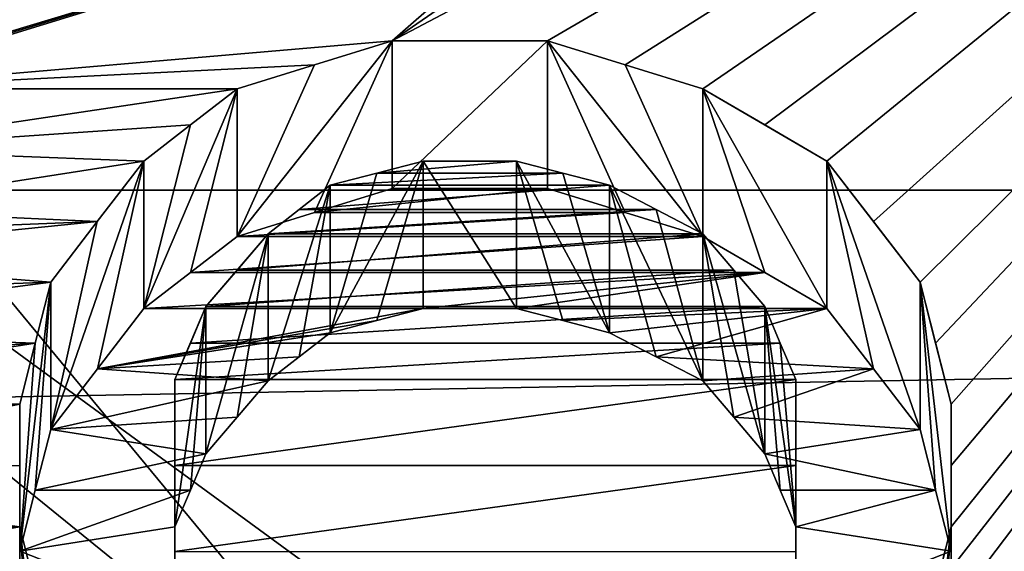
# Model space of a CAD drawing. Header units: millimetres. Extents: x -122 to 122, y -98 to 94.
# Tile 478 of 533: x 69.31 to 72.68, y 28.51 to 30.33. Entities that reach past the tile are written whole.
import ezdxf

# ---------------------------------------------------------------- set-up
doc = ezdxf.new("R2010")
doc.units = ezdxf.units.MM
doc.header["$LTSCALE"] = 26.699852
for name, color, linetype in [('1004', 7, 'CONTINUOUS'), ('1006', 7, 'CONTINUOUS'), ('1133', 7, 'CONTINUOUS'), ('1150', 7, 'CONTINUOUS'), ('1736', 7, 'CONTINUOUS'), ('1737', 7, 'CONTINUOUS'), ('4178', 7, 'CONTINUOUS'), ('4195', 7, 'CONTINUOUS'), ('4486', 7, 'CONTINUOUS'), ('4487', 7, 'CONTINUOUS'), ('4488', 7, 'CONTINUOUS'), ('4489', 7, 'CONTINUOUS'), ('4490', 7, 'CONTINUOUS'), ('4491', 7, 'CONTINUOUS'), ('4492', 7, 'CONTINUOUS'), ('4493', 7, 'CONTINUOUS'), ('4494', 7, 'CONTINUOUS'), ('4503', 7, 'CONTINUOUS'), ('4560', 7, 'CONTINUOUS'), ('4561', 7, 'CONTINUOUS'), ('4562', 7, 'CONTINUOUS'), ('4563', 7, 'CONTINUOUS'), ('4564', 7, 'CONTINUOUS'), ('4565', 7, 'CONTINUOUS'), ('4566', 7, 'CONTINUOUS'), ('4567', 7, 'CONTINUOUS'), ('4568', 7, 'CONTINUOUS'), ('4569', 7, 'CONTINUOUS'), ('4570', 7, 'CONTINUOUS'), ('4571', 7, 'CONTINUOUS'), ('4572', 7, 'CONTINUOUS'), ('4573', 7, 'CONTINUOUS'), ('4574', 7, 'CONTINUOUS'), ('4781', 7, 'CONTINUOUS'), ('4782', 7, 'CONTINUOUS'), ('4791', 7, 'CONTINUOUS'), ('4792', 7, 'CONTINUOUS'), ('4793', 7, 'CONTINUOUS'), ('4794', 7, 'CONTINUOUS'), ('967', 7, 'CONTINUOUS'), ('969', 7, 'CONTINUOUS')]:
    doc.layers.add(name, color=color, linetype=linetype)

msp = doc.modelspace()

# ---------------------------------------------------------------- linework, layer by layer
at = {"layer": '1004', "color": 250, "linetype": 'Continuous', "true_color": 0x323232}
for points in [[(78.9793, 30.5274, -17.625), (78.9793, 17.625, -30.5274), (68.3207, 30.5274, -17.625), (78.9793, 30.5274, -17.625)], [(68.3207, 30.5274, -17.625), (78.9793, 17.625, -30.5274), (68.3207, 17.625, -30.5274), (68.3207, 30.5274, -17.625)]]:
    msp.add_3dface(points, dxfattribs=at)
at = {"layer": '1006', "color": 250, "linetype": 'Continuous', "true_color": 0x323232}
for points in [[(78.9793, 17.625, 30.5274), (78.9793, 30.5274, 17.625), (68.3207, 17.625, 30.5274), (78.9793, 17.625, 30.5274)], [(68.3207, 17.625, 30.5274), (78.9793, 30.5274, 17.625), (68.3207, 30.5274, 17.625), (68.3207, 17.625, 30.5274)]]:
    msp.add_3dface(points, dxfattribs=at)
at = {"layer": '1133', "color": 250, "linetype": 'Continuous', "true_color": 0x323232}
for points in [[(103.1595, 21.125, -36.5896), (103.1595, 34.3891, -24.5448), (36.8405, 21.125, -36.5896), (103.1595, 21.125, -36.5896)], [(36.8405, 21.125, -36.5896), (103.1595, 34.3891, -24.5448), (36.8405, 34.3891, -24.5448), (36.8405, 21.125, -36.5896)]]:
    msp.add_3dface(points, dxfattribs=at)
at = {"layer": '1150', "color": 250, "linetype": 'Continuous', "true_color": 0x323232}
for points in [[(76.2299, 24.125, -41.7857), (63.7701, 33.238, -34.9757), (76.2299, 33.238, -34.9757), (76.2299, 24.125, -41.7857)], [(63.7701, 33.238, -34.9757), (76.2299, 24.125, -41.7857), (72.5, 26.1526, -40.5476), (63.7701, 33.238, -34.9757)], [(69.0957, 26.6764, -40.2049), (63.7701, 33.238, -34.9757), (72.5, 26.1526, -40.5476), (69.0957, 26.6764, -40.2049)]]:
    msp.add_3dface(points, dxfattribs=at)
at = {"layer": '1736', "color": 250, "linetype": 'Continuous', "true_color": 0x323232}
for points in [[(31.5, 31.6164, -35.1136), (108.5, 14.6011, -44.9374), (31.5, 14.6011, -44.9374), (31.5, 31.6164, -35.1136)], [(108.5, 31.6164, -35.1136), (108.5, 14.6011, -44.9374), (31.5, 31.6164, -35.1136), (108.5, 31.6164, -35.1136)]]:
    msp.add_3dface(points, dxfattribs=at)
at = {"layer": '1737', "color": 250, "linetype": 'Continuous', "true_color": 0x323232}
for points in [[(108.5, 32.9547, -36.5999), (108.5, 15.2191, -46.8395), (31.5, 32.9547, -36.5999), (108.5, 32.9547, -36.5999)], [(31.5, 32.9547, -36.5999), (108.5, 15.2191, -46.8395), (31.5, 15.2191, -46.8395), (31.5, 32.9547, -36.5999)]]:
    msp.add_3dface(points, dxfattribs=at)
at = {"layer": '4178', "color": 250, "linetype": 'Continuous', "true_color": 0x323232}
for points in [[(103.1595, 34.3891, 24.5448), (103.1595, 21.125, 36.5896), (36.8405, 34.3891, 24.5448), (103.1595, 34.3891, 24.5448)], [(36.8405, 34.3891, 24.5448), (103.1595, 21.125, 36.5896), (36.8405, 21.125, 36.5896), (36.8405, 34.3891, 24.5448)]]:
    msp.add_3dface(points, dxfattribs=at)
at = {"layer": '4195', "color": 250, "linetype": 'Continuous', "true_color": 0x323232}
for points in [[(71.117, 30.2613, 37.5808), (76.2299, 33.238, 34.9757), (70.5851, 30.2613, 37.5808), (71.117, 30.2613, 37.5808)], [(70.5851, 30.2613, 37.5808), (76.2299, 33.238, 34.9757), (71.6489, 30.9956, 36.9775), (70.5851, 30.2613, 37.5808)], [(71.3829, 30.1792, 37.6468), (76.2299, 33.238, 34.9757), (71.117, 30.2613, 37.5808), (71.3829, 30.1792, 37.6468)], [(71.4894, 26.4935, 40.3256), (76.2299, 33.238, 34.9757), (71.3298, 26.5371, 40.297), (71.4894, 26.4935, 40.3256)], [(71.3298, 26.5371, 40.297), (76.2299, 33.238, 34.9757), (72.3936, 28.1724, 39.1711), (71.3298, 26.5371, 40.297)], [(71.6489, 30.0969, 37.7126), (76.2299, 33.238, 34.9757), (71.3829, 30.1792, 37.6468), (71.6489, 30.0969, 37.7126)], [(71.6489, 26.4499, 40.3542), (76.2299, 33.238, 34.9757), (71.4894, 26.4935, 40.3256), (71.6489, 26.4499, 40.3542)], [(71.8085, 26.3626, 40.4113), (76.2299, 33.238, 34.9757), (71.6489, 26.4499, 40.3542), (71.8085, 26.3626, 40.4113)], [(71.8616, 29.9733, 37.8109), (76.2299, 33.238, 34.9757), (71.6489, 30.0969, 37.7126), (71.8616, 29.9733, 37.8109)], [(71.9681, 26.2752, 40.4682), (76.2299, 33.238, 34.9757), (71.8085, 26.3626, 40.4113), (71.9681, 26.2752, 40.4682)], [(72.0745, 29.8493, 37.9089), (76.2299, 33.238, 34.9757), (71.8616, 29.9733, 37.8109), (72.0745, 29.8493, 37.9089)], [(72.0745, 26.1438, 40.5532), (76.2299, 33.238, 34.9757), (71.9681, 26.2752, 40.4682), (72.0745, 26.1438, 40.5532)], [(72.1809, 26.0122, 40.6378), (76.2299, 33.238, 34.9757), (72.0745, 26.1438, 40.5532), (72.1809, 26.0122, 40.6378)], [(72.234, 29.6423, 38.0709), (76.2299, 33.238, 34.9757), (72.0745, 29.8493, 37.9089), (72.234, 29.6423, 38.0709)], [(72.2872, 25.8363, 40.7498), (76.2299, 33.238, 34.9757), (72.1809, 26.0122, 40.6378), (72.2872, 25.8363, 40.7498)], [(72.3936, 29.4344, 38.2319), (76.2299, 33.238, 34.9757), (72.234, 29.6423, 38.0709), (72.3936, 29.4344, 38.2319)], [(72.3936, 25.66, 40.8611), (76.2299, 33.238, 34.9757), (72.2872, 25.8363, 40.7498), (72.3936, 25.66, 40.8611)], [(76.2299, 24.125, 41.7857), (76.2299, 33.238, 34.9757), (72.3936, 24.2332, 41.7231), (76.2299, 24.125, 41.7857)], [(72.3936, 24.2332, 41.7231), (76.2299, 33.238, 34.9757), (72.4468, 24.4131, 41.6181), (72.3936, 24.2332, 41.7231)], [(72.4468, 25.4832, 40.9715), (76.2299, 33.238, 34.9757), (72.3936, 25.66, 40.8611), (72.4468, 25.4832, 40.9715)], [(72.3936, 28.1724, 39.1711), (76.2299, 33.238, 34.9757), (72.4468, 28.3846, 39.0176), (72.3936, 28.1724, 39.1711)], [(72.4468, 29.226, 38.3915), (76.2299, 33.238, 34.9757), (72.3936, 29.4344, 38.2319), (72.4468, 29.226, 38.3915)], [(72.4468, 24.4131, 41.6181), (76.2299, 33.238, 34.9757), (72.5, 24.5926, 41.5123), (72.4468, 24.4131, 41.6181)], [(72.5, 25.306, 41.0813), (76.2299, 33.238, 34.9757), (72.4468, 25.4832, 40.9715), (72.5, 25.306, 41.0813)], [(72.4468, 28.3846, 39.0176), (76.2299, 33.238, 34.9757), (72.5, 28.596, 38.863), (72.4468, 28.3846, 39.0176)], [(72.5, 29.0166, 38.5499), (76.2299, 33.238, 34.9757), (72.4468, 29.226, 38.3915), (72.5, 29.0166, 38.5499)], [(72.5, 24.5926, 41.5123), (76.2299, 33.238, 34.9757), (72.5, 24.9502, 41.2983), (72.5, 24.5926, 41.5123)], [(72.5, 24.9502, 41.2983), (76.2299, 33.238, 34.9757), (72.5, 25.306, 41.0813), (72.5, 24.9502, 41.2983)], [(72.5, 28.596, 38.863), (76.2299, 33.238, 34.9757), (72.5, 28.8067, 38.707), (72.5, 28.596, 38.863)], [(72.5, 28.8067, 38.707), (76.2299, 33.238, 34.9757), (72.5, 29.0166, 38.5499), (72.5, 28.8067, 38.707)], [(68.6702, 30.9956, 36.9775), (68.3511, 30.0145, 37.7782), (71.3298, 30.9144, 37.0454), (68.6702, 30.9956, 36.9775)], [(71.3298, 30.9144, 37.0454), (70.5851, 30.2613, 37.5808), (71.6489, 30.9956, 36.9775), (71.3298, 30.9144, 37.0454)], [(68.3511, 30.0145, 37.7782), (68.5107, 30.0557, 37.7454), (71.3298, 30.9144, 37.0454), (68.3511, 30.0145, 37.7782)], [(68.6702, 30.0969, 37.7126), (71.3298, 30.9144, 37.0454), (68.5107, 30.0557, 37.7454), (68.6702, 30.0969, 37.7126)], [(68.6702, 30.0969, 37.7126), (70.5851, 30.2613, 37.5808), (71.3298, 30.9144, 37.0454), (68.6702, 30.0969, 37.7126)], [(70.5851, 30.2613, 37.5808), (68.6702, 30.0969, 37.7126), (70.3192, 30.1792, 37.6468), (70.5851, 30.2613, 37.5808)], [(70.3192, 30.1792, 37.6468), (68.6702, 30.0969, 37.7126), (70.0532, 30.0969, 37.7126), (70.3192, 30.1792, 37.6468)], [(68.6702, 30.0969, 37.7126), (68.6702, 29.8907, 37.8762), (70.0532, 30.0969, 37.7126), (68.6702, 30.0969, 37.7126)], [(70.0532, 30.0969, 37.7126), (68.6702, 29.8907, 37.8762), (69.8937, 29.9733, 37.8109), (70.0532, 30.0969, 37.7126)], [(69.8937, 29.9733, 37.8109), (68.6702, 29.8907, 37.8762), (69.734, 29.8493, 37.9089), (69.8937, 29.9733, 37.8109)], [(68.6702, 29.8907, 37.8762), (68.6702, 29.6837, 38.0387), (69.734, 29.8493, 37.9089), (68.6702, 29.8907, 37.8762)], [(69.734, 29.8493, 37.9089), (68.6702, 29.6837, 38.0387), (69.5745, 29.6423, 38.0709), (69.734, 29.8493, 37.9089)], [(70.6915, 29.8493, 37.9089), (70.5319, 29.808, 37.9414), (71.0106, 29.8493, 37.9089), (70.6915, 29.8493, 37.9089)], [(71.0106, 29.8493, 37.9089), (70.5319, 29.808, 37.9414), (71.1702, 29.808, 37.9414), (71.0106, 29.8493, 37.9089)], [(70.5319, 29.808, 37.9414), (70.3723, 29.7666, 37.9739), (71.1702, 29.808, 37.9414), (70.5319, 29.808, 37.9414)], [(71.1702, 29.808, 37.9414), (70.3723, 29.7666, 37.9739), (71.3298, 29.7666, 37.9739), (71.1702, 29.808, 37.9414)], [(70.3723, 29.7666, 37.9739), (70.266, 29.6837, 38.0387), (71.3298, 29.7666, 37.9739), (70.3723, 29.7666, 37.9739)], [(71.3298, 29.7666, 37.9739), (70.266, 29.6837, 38.0387), (71.4893, 29.6837, 38.0387), (71.3298, 29.7666, 37.9739)], [(68.6702, 29.6837, 38.0387), (68.5107, 29.6007, 38.1033), (69.5745, 29.6423, 38.0709), (68.6702, 29.6837, 38.0387)], [(70.266, 29.6837, 38.0387), (70.1596, 29.6007, 38.1033), (71.4893, 29.6837, 38.0387), (70.266, 29.6837, 38.0387)], [(71.4893, 29.6837, 38.0387), (70.1596, 29.6007, 38.1033), (71.6489, 29.6007, 38.1033), (71.4893, 29.6837, 38.0387)], [(68.5107, 29.6007, 38.1033), (68.3511, 29.5176, 38.1677), (69.5745, 29.6423, 38.0709), (68.5107, 29.6007, 38.1033)], [(69.5745, 29.6423, 38.0709), (68.3511, 29.5176, 38.1677), (69.4149, 29.4344, 38.2319), (69.5745, 29.6423, 38.0709)], [(71.6489, 29.6007, 38.1033), (70.1596, 29.6007, 38.1033), (70.0532, 29.4761, 38.1998), (71.6489, 29.6007, 38.1033)], [(71.7553, 29.4761, 38.1998), (71.6489, 29.6007, 38.1033), (70.0532, 29.4761, 38.1998), (71.7553, 29.4761, 38.1998)], [(68.3511, 29.5176, 38.1677), (68.2447, 29.3928, 38.2639), (69.4149, 29.4344, 38.2319), (68.3511, 29.5176, 38.1677)], [(71.8617, 29.3511, 38.2959), (71.7553, 29.4761, 38.1998), (69.9468, 29.3511, 38.2959), (71.8617, 29.3511, 38.2959)], [(69.9468, 29.3511, 38.2959), (71.7553, 29.4761, 38.1998), (70.0532, 29.4761, 38.1998), (69.9468, 29.3511, 38.2959)], [(68.2447, 29.3928, 38.2639), (68.1383, 29.2676, 38.3597), (69.4149, 29.4344, 38.2319), (68.2447, 29.3928, 38.2639)], [(69.4149, 29.4344, 38.2319), (68.1383, 29.2676, 38.3597), (69.3617, 29.226, 38.3915), (69.4149, 29.4344, 38.2319)], [(71.9149, 29.2259, 38.3915), (71.8617, 29.3511, 38.2959), (69.8936, 29.2259, 38.3915), (71.9149, 29.2259, 38.3915)], [(69.8936, 29.2259, 38.3915), (71.8617, 29.3511, 38.2959), (69.9468, 29.3511, 38.2959), (69.8936, 29.2259, 38.3915)], [(69.3617, 29.226, 38.3915), (68.1383, 29.2676, 38.3597), (68.0851, 29.1423, 38.455), (69.3617, 29.226, 38.3915)], [(69.3085, 29.0166, 38.5499), (69.3617, 29.226, 38.3915), (68.0319, 29.0166, 38.5499), (69.3085, 29.0166, 38.5499)], [(68.0319, 29.0166, 38.5499), (69.3617, 29.226, 38.3915), (68.0851, 29.1423, 38.455), (68.0319, 29.0166, 38.5499)], [(71.9681, 29.1004, 38.4867), (71.9149, 29.2259, 38.3915), (69.8404, 29.1004, 38.4867), (71.9681, 29.1004, 38.4867)], [(69.8404, 29.1004, 38.4867), (71.9149, 29.2259, 38.3915), (69.8936, 29.2259, 38.3915), (69.8404, 29.1004, 38.4867)], [(71.9681, 28.8068, 38.707), (71.9681, 29.1004, 38.4867), (69.8404, 28.8068, 38.707), (71.9681, 28.8068, 38.707)], [(69.8404, 28.8068, 38.707), (71.9681, 29.1004, 38.4867), (69.8404, 29.1004, 38.4867), (69.8404, 28.8068, 38.707)], [(69.3085, 28.8067, 38.707), (69.3085, 29.0166, 38.5499), (68.0319, 28.7647, 38.7383), (69.3085, 28.8067, 38.707)], [(68.0319, 28.7647, 38.7383), (69.3085, 29.0166, 38.5499), (68.0319, 29.0166, 38.5499), (68.0319, 28.7647, 38.7383)], [(69.3085, 28.596, 38.863), (69.3085, 28.8067, 38.707), (68.0319, 28.7647, 38.7383), (69.3085, 28.596, 38.863)], [(71.9681, 28.5115, 38.925), (71.9681, 28.8068, 38.707), (69.8404, 28.5115, 38.925), (71.9681, 28.5115, 38.925)], [(69.8404, 28.5115, 38.925), (71.9681, 28.8068, 38.707), (69.8404, 28.8068, 38.707), (69.8404, 28.5115, 38.925)], [(68.0319, 28.5115, 38.925), (69.3085, 28.596, 38.863), (68.0319, 28.7647, 38.7383), (68.0319, 28.5115, 38.925)], [(68.0851, 28.3846, 39.0177), (69.3085, 28.596, 38.863), (68.0319, 28.5115, 38.925), (68.0851, 28.3846, 39.0177)], [(69.3617, 28.3846, 39.0176), (69.3085, 28.596, 38.863), (68.0851, 28.3846, 39.0177), (69.3617, 28.3846, 39.0176)]]:
    msp.add_3dface(points, dxfattribs=at)
at = {"layer": '4486', "color": 250, "linetype": 'Continuous', "true_color": 0x323232}
for points in [[(69.3085, 28.596, 38.863), (69.3617, 28.3846, 39.0176), (69.4149, 27.6699, 38.3007), (69.3085, 28.596, 38.863)], [(69.3085, 28.0928, 37.9915), (69.3085, 28.596, 38.863), (69.3617, 27.8818, 38.1467), (69.3085, 28.0928, 37.9915)], [(69.3617, 27.8818, 38.1467), (69.3085, 28.596, 38.863), (69.4149, 27.6699, 38.3007), (69.3617, 27.8818, 38.1467)]]:
    msp.add_3dface(points, dxfattribs=at)
at = {"layer": '4487', "color": 250, "linetype": 'Continuous', "true_color": 0x323232}
for points in [[(69.3085, 29.0166, 38.5499), (69.3085, 28.8067, 38.707), (69.3085, 28.0928, 37.9915), (69.3085, 29.0166, 38.5499)], [(69.3085, 28.5128, 37.6773), (69.3085, 29.0166, 38.5499), (69.3085, 28.3033, 37.835), (69.3085, 28.5128, 37.6773)], [(69.3085, 28.3033, 37.835), (69.3085, 29.0166, 38.5499), (69.3085, 28.0928, 37.9915), (69.3085, 28.3033, 37.835)], [(69.3085, 28.8067, 38.707), (69.3085, 28.596, 38.863), (69.3085, 28.0928, 37.9915), (69.3085, 28.8067, 38.707)]]:
    msp.add_3dface(points, dxfattribs=at)
at = {"layer": '4488', "color": 250, "linetype": 'Continuous', "true_color": 0x323232}
for points in [[(69.4149, 29.4344, 38.2319), (69.3617, 29.226, 38.3915), (69.3085, 28.5128, 37.6773), (69.4149, 29.4344, 38.2319)], [(69.3617, 28.7218, 37.5183), (69.4149, 29.4344, 38.2319), (69.3085, 28.5128, 37.6773), (69.3617, 28.7218, 37.5183)], [(69.4149, 28.9299, 37.358), (69.4149, 29.4344, 38.2319), (69.3617, 28.7218, 37.5183), (69.4149, 28.9299, 37.358)], [(69.3617, 29.226, 38.3915), (69.3085, 29.0166, 38.5499), (69.3085, 28.5128, 37.6773), (69.3617, 29.226, 38.3915)]]:
    msp.add_3dface(points, dxfattribs=at)
at = {"layer": '4489', "color": 250, "linetype": 'Continuous', "true_color": 0x323232}
for points in [[(69.734, 29.8493, 37.9089), (69.5745, 29.6423, 38.0709), (69.4149, 28.9299, 37.358), (69.734, 29.8493, 37.9089)], [(69.5746, 29.1374, 37.1964), (69.734, 29.8493, 37.9089), (69.4149, 28.9299, 37.358), (69.5746, 29.1374, 37.1964)], [(69.734, 29.344, 37.0337), (69.734, 29.8493, 37.9089), (69.5746, 29.1374, 37.1964), (69.734, 29.344, 37.0337)], [(69.5745, 29.6423, 38.0709), (69.4149, 29.4344, 38.2319), (69.4149, 28.9299, 37.358), (69.5745, 29.6423, 38.0709)]]:
    msp.add_3dface(points, dxfattribs=at)
at = {"layer": '4490', "color": 250, "linetype": 'Continuous', "true_color": 0x323232}
for points in [[(70.0532, 30.0969, 37.7126), (69.8937, 29.9733, 37.8109), (69.734, 29.344, 37.0337), (70.0532, 30.0969, 37.7126)], [(69.8937, 29.4677, 36.9353), (70.0532, 30.0969, 37.7126), (69.734, 29.344, 37.0337), (69.8937, 29.4677, 36.9353)], [(70.0532, 29.5911, 36.8366), (70.0532, 30.0969, 37.7126), (69.8937, 29.4677, 36.9353), (70.0532, 29.5911, 36.8366)], [(69.8937, 29.9733, 37.8109), (69.734, 29.8493, 37.9089), (69.734, 29.344, 37.0337), (69.8937, 29.9733, 37.8109)]]:
    msp.add_3dface(points, dxfattribs=at)
at = {"layer": '4491', "color": 250, "linetype": 'Continuous', "true_color": 0x323232}
for points in [[(70.1596, 29.6007, 38.1033), (70.266, 29.6837, 38.0387), (70.3723, 29.7666, 37.9739), (70.1596, 29.6007, 38.1033)], [(70.1596, 29.6007, 38.1033), (70.3723, 29.7666, 37.9739), (70.1596, 29.0959, 37.2289), (70.1596, 29.6007, 38.1033)], [(70.1596, 29.0959, 37.2289), (70.3723, 29.7666, 37.9739), (70.266, 29.1787, 37.164), (70.1596, 29.0959, 37.2289)], [(70.3723, 29.7666, 37.9739), (70.3723, 29.2614, 37.0989), (70.266, 29.1787, 37.164), (70.3723, 29.7666, 37.9739)]]:
    msp.add_3dface(points, dxfattribs=at)
at = {"layer": '4492', "color": 250, "linetype": 'Continuous', "true_color": 0x323232}
for points in [[(70.1596, 29.6007, 38.1033), (69.9468, 29.3511, 38.2959), (70.0532, 29.4761, 38.1998), (70.1596, 29.6007, 38.1033)], [(69.9468, 29.3511, 38.2959), (70.1596, 29.6007, 38.1033), (69.9468, 28.8467, 37.4223), (69.9468, 29.3511, 38.2959)], [(69.9468, 28.8467, 37.4223), (70.1596, 29.6007, 38.1033), (70.0532, 28.9715, 37.3258), (69.9468, 28.8467, 37.4223)], [(70.0532, 28.9715, 37.3258), (70.1596, 29.6007, 38.1033), (70.1596, 29.0959, 37.2289), (70.0532, 28.9715, 37.3258)]]:
    msp.add_3dface(points, dxfattribs=at)
at = {"layer": '4493', "color": 250, "linetype": 'Continuous', "true_color": 0x323232}
for points in [[(69.8404, 29.1004, 38.4867), (69.8936, 29.2259, 38.3915), (69.9468, 29.3511, 38.2959), (69.8404, 29.1004, 38.4867)], [(69.8404, 29.1004, 38.4867), (69.9468, 29.3511, 38.2959), (69.8404, 28.5965, 37.6139), (69.8404, 29.1004, 38.4867)], [(69.8404, 28.5965, 37.6139), (69.9468, 29.3511, 38.2959), (69.8936, 28.7218, 37.5183), (69.8404, 28.5965, 37.6139)], [(69.8936, 28.7218, 37.5183), (69.9468, 29.3511, 38.2959), (69.9468, 28.8467, 37.4223), (69.8936, 28.7218, 37.5183)]]:
    msp.add_3dface(points, dxfattribs=at)
at = {"layer": '4494', "color": 250, "linetype": 'Continuous', "true_color": 0x323232}
for points in [[(69.8404, 28.5115, 38.925), (69.8404, 28.8068, 38.707), (69.8404, 29.1004, 38.4867), (69.8404, 28.5115, 38.925)], [(69.8404, 28.5115, 38.925), (69.8404, 29.1004, 38.4867), (69.8404, 28.0085, 38.0538), (69.8404, 28.5115, 38.925)], [(69.8404, 28.0085, 38.0538), (69.8404, 29.1004, 38.4867), (69.8404, 28.3033, 37.835), (69.8404, 28.0085, 38.0538)], [(69.8404, 28.3033, 37.835), (69.8404, 29.1004, 38.4867), (69.8404, 28.5965, 37.6139), (69.8404, 28.3033, 37.835)]]:
    msp.add_3dface(points, dxfattribs=at)
at = {"layer": '4503', "color": 250, "linetype": 'Continuous', "true_color": 0x323232}
for points in [[(71.3829, 29.6732, 36.7704), (71.117, 29.7552, 36.7041), (70.3192, 29.6732, 36.7704), (71.3829, 29.6732, 36.7704)], [(71.117, 29.7552, 36.7041), (70.5851, 29.7552, 36.7041), (70.3192, 29.6732, 36.7704), (71.117, 29.7552, 36.7041)], [(70.0532, 29.5911, 36.8366), (71.6489, 29.5911, 36.8366), (71.3829, 29.6732, 36.7704), (70.0532, 29.5911, 36.8366)], [(70.0532, 29.5911, 36.8366), (71.3829, 29.6732, 36.7704), (70.3192, 29.6732, 36.7704), (70.0532, 29.5911, 36.8366)], [(70.0532, 29.5911, 36.8366), (69.8937, 29.4677, 36.9353), (71.6489, 29.5911, 36.8366), (70.0532, 29.5911, 36.8366)], [(69.8937, 29.4677, 36.9353), (71.8616, 29.4677, 36.9353), (71.6489, 29.5911, 36.8366), (69.8937, 29.4677, 36.9353)], [(69.8937, 29.4677, 36.9353), (69.734, 29.344, 37.0337), (71.8616, 29.4677, 36.9353), (69.8937, 29.4677, 36.9353)], [(71.8616, 29.4677, 36.9353), (69.734, 29.344, 37.0337), (70.6915, 29.344, 37.0337), (71.8616, 29.4677, 36.9353)], [(71.8616, 29.4677, 36.9353), (70.6915, 29.344, 37.0337), (71.0106, 29.344, 37.0337), (71.8616, 29.4677, 36.9353)], [(72.0745, 29.344, 37.0337), (71.8616, 29.4677, 36.9353), (71.0106, 29.344, 37.0337), (72.0745, 29.344, 37.0337)], [(69.734, 29.344, 37.0337), (69.5746, 29.1374, 37.1964), (70.6915, 29.344, 37.0337), (69.734, 29.344, 37.0337)], [(69.5746, 29.1374, 37.1964), (70.5319, 29.3027, 37.0663), (70.6915, 29.344, 37.0337), (69.5746, 29.1374, 37.1964)], [(72.0745, 29.344, 37.0337), (71.0106, 29.344, 37.0337), (71.1702, 29.3027, 37.0663), (72.0745, 29.344, 37.0337)], [(72.0745, 29.344, 37.0337), (71.1702, 29.3027, 37.0663), (71.3298, 29.2614, 37.0989), (72.0745, 29.344, 37.0337)], [(72.0745, 29.344, 37.0337), (71.3298, 29.2614, 37.0989), (71.4893, 29.1787, 37.164), (72.0745, 29.344, 37.0337)], [(72.234, 29.1374, 37.1964), (72.0745, 29.344, 37.0337), (71.4893, 29.1787, 37.164), (72.234, 29.1374, 37.1964)], [(69.5746, 29.1374, 37.1964), (70.3723, 29.2614, 37.0989), (70.5319, 29.3027, 37.0663), (69.5746, 29.1374, 37.1964)], [(70.3723, 29.2614, 37.0989), (69.5746, 29.1374, 37.1964), (70.266, 29.1787, 37.164), (70.3723, 29.2614, 37.0989)], [(69.5746, 29.1374, 37.1964), (70.1596, 29.0959, 37.2289), (70.266, 29.1787, 37.164), (69.5746, 29.1374, 37.1964)], [(72.234, 29.1374, 37.1964), (71.4893, 29.1787, 37.164), (71.6489, 29.0959, 37.2289), (72.234, 29.1374, 37.1964)], [(69.5746, 29.1374, 37.1964), (69.4149, 28.9299, 37.358), (70.1596, 29.0959, 37.2289), (69.5746, 29.1374, 37.1964)], [(72.234, 29.1374, 37.1964), (71.6489, 29.0959, 37.2289), (71.7553, 28.9715, 37.3258), (72.234, 29.1374, 37.1964)], [(72.3936, 28.9299, 37.358), (72.234, 29.1374, 37.1964), (71.7553, 28.9715, 37.3258), (72.3936, 28.9299, 37.358)], [(69.4149, 28.9299, 37.358), (70.0532, 28.9715, 37.3258), (70.1596, 29.0959, 37.2289), (69.4149, 28.9299, 37.358)], [(69.4149, 28.9299, 37.358), (69.9468, 28.8467, 37.4223), (70.0532, 28.9715, 37.3258), (69.4149, 28.9299, 37.358)], [(72.3936, 28.9299, 37.358), (71.7553, 28.9715, 37.3258), (71.8617, 28.8467, 37.4223), (72.3936, 28.9299, 37.358)], [(69.4149, 28.9299, 37.358), (69.3617, 28.7218, 37.5183), (69.9468, 28.8467, 37.4223), (69.4149, 28.9299, 37.358)], [(72.4468, 28.7218, 37.5183), (72.3936, 28.9299, 37.358), (71.8617, 28.8467, 37.4223), (72.4468, 28.7218, 37.5183)], [(69.3617, 28.7218, 37.5183), (69.8936, 28.7218, 37.5183), (69.9468, 28.8467, 37.4223), (69.3617, 28.7218, 37.5183)], [(72.4468, 28.7218, 37.5183), (71.8617, 28.8467, 37.4223), (71.9149, 28.7218, 37.5183), (72.4468, 28.7218, 37.5183)], [(69.3617, 28.7218, 37.5183), (69.3085, 28.5128, 37.6773), (69.8936, 28.7218, 37.5183), (69.3617, 28.7218, 37.5183)], [(69.3085, 28.5128, 37.6773), (69.8404, 28.5965, 37.6139), (69.8936, 28.7218, 37.5183), (69.3085, 28.5128, 37.6773)], [(72.4468, 28.7218, 37.5183), (71.9149, 28.7218, 37.5183), (71.9681, 28.5965, 37.6139), (72.4468, 28.7218, 37.5183)], [(72.5, 28.5128, 37.6773), (72.4468, 28.7218, 37.5183), (71.9681, 28.5965, 37.6139), (72.5, 28.5128, 37.6773)], [(69.3085, 28.5128, 37.6773), (69.8404, 28.3033, 37.835), (69.8404, 28.5965, 37.6139), (69.3085, 28.5128, 37.6773)], [(72.5, 28.5128, 37.6773), (71.9681, 28.5965, 37.6139), (71.9681, 28.3033, 37.835), (72.5, 28.5128, 37.6773)], [(69.3085, 28.5128, 37.6773), (69.3085, 28.3033, 37.835), (69.8404, 28.3033, 37.835), (69.3085, 28.5128, 37.6773)], [(72.5, 28.3033, 37.835), (72.5, 28.5128, 37.6773), (71.9681, 28.3033, 37.835), (72.5, 28.3033, 37.835)]]:
    msp.add_3dface(points, dxfattribs=at)
at = {"layer": '4560', "color": 250, "linetype": 'Continuous', "true_color": 0x323232}
for points in [[(72.3936, 28.1724, 39.1711), (72.4468, 28.3846, 39.0176), (72.5, 28.596, 38.863), (72.3936, 28.1724, 39.1711)], [(72.3936, 28.1724, 39.1711), (72.5, 28.596, 38.863), (72.3936, 27.6699, 38.3007), (72.3936, 28.1724, 39.1711)], [(72.3936, 27.6699, 38.3007), (72.5, 28.596, 38.863), (72.4468, 27.8818, 38.1467), (72.3936, 27.6699, 38.3007)], [(72.4468, 27.8818, 38.1467), (72.5, 28.596, 38.863), (72.5, 28.0928, 37.9915), (72.4468, 27.8818, 38.1467)]]:
    msp.add_3dface(points, dxfattribs=at)
at = {"layer": '4561', "color": 250, "linetype": 'Continuous', "true_color": 0x323232}
for points in [[(72.5, 28.596, 38.863), (72.5, 28.8067, 38.707), (72.5, 29.0166, 38.5499), (72.5, 28.596, 38.863)], [(72.5, 28.596, 38.863), (72.5, 29.0166, 38.5499), (72.5, 28.0928, 37.9915), (72.5, 28.596, 38.863)], [(72.5, 28.0928, 37.9915), (72.5, 29.0166, 38.5499), (72.5, 28.3033, 37.835), (72.5, 28.0928, 37.9915)], [(72.5, 28.3033, 37.835), (72.5, 29.0166, 38.5499), (72.5, 28.5128, 37.6773), (72.5, 28.3033, 37.835)]]:
    msp.add_3dface(points, dxfattribs=at)
at = {"layer": '4562', "color": 250, "linetype": 'Continuous', "true_color": 0x323232}
for points in [[(72.5, 29.0166, 38.5499), (72.4468, 29.226, 38.3915), (72.3936, 29.4344, 38.2319), (72.5, 29.0166, 38.5499)], [(72.5, 29.0166, 38.5499), (72.3936, 29.4344, 38.2319), (72.5, 28.5128, 37.6773), (72.5, 29.0166, 38.5499)], [(72.5, 28.5128, 37.6773), (72.3936, 29.4344, 38.2319), (72.4468, 28.7218, 37.5183), (72.5, 28.5128, 37.6773)], [(72.4468, 28.7218, 37.5183), (72.3936, 29.4344, 38.2319), (72.3936, 28.9299, 37.358), (72.4468, 28.7218, 37.5183)]]:
    msp.add_3dface(points, dxfattribs=at)
at = {"layer": '4563', "color": 250, "linetype": 'Continuous', "true_color": 0x323232}
for points in [[(72.3936, 29.4344, 38.2319), (72.234, 29.6423, 38.0709), (72.0745, 29.8493, 37.9089), (72.3936, 29.4344, 38.2319)], [(72.3936, 29.4344, 38.2319), (72.0745, 29.8493, 37.9089), (72.3936, 28.9299, 37.358), (72.3936, 29.4344, 38.2319)], [(72.3936, 28.9299, 37.358), (72.0745, 29.8493, 37.9089), (72.234, 29.1374, 37.1964), (72.3936, 28.9299, 37.358)], [(72.234, 29.1374, 37.1964), (72.0745, 29.8493, 37.9089), (72.0745, 29.344, 37.0337), (72.234, 29.1374, 37.1964)]]:
    msp.add_3dface(points, dxfattribs=at)
at = {"layer": '4564', "color": 250, "linetype": 'Continuous', "true_color": 0x323232}
for points in [[(72.0745, 29.8493, 37.9089), (71.8616, 29.9733, 37.8109), (71.6489, 30.0969, 37.7126), (72.0745, 29.8493, 37.9089)], [(72.0745, 29.8493, 37.9089), (71.6489, 30.0969, 37.7126), (72.0745, 29.344, 37.0337), (72.0745, 29.8493, 37.9089)], [(72.0745, 29.344, 37.0337), (71.6489, 30.0969, 37.7126), (71.8616, 29.4677, 36.9353), (72.0745, 29.344, 37.0337)], [(71.8616, 29.4677, 36.9353), (71.6489, 30.0969, 37.7126), (71.6489, 29.5911, 36.8366), (71.8616, 29.4677, 36.9353)]]:
    msp.add_3dface(points, dxfattribs=at)
at = {"layer": '4565', "color": 250, "linetype": 'Continuous', "true_color": 0x323232}
for points in [[(71.117, 30.2613, 37.5808), (71.6489, 29.5911, 36.8366), (71.3829, 30.1792, 37.6468), (71.117, 30.2613, 37.5808)], [(71.6489, 29.5911, 36.8366), (71.117, 30.2613, 37.5808), (71.3829, 29.6732, 36.7704), (71.6489, 29.5911, 36.8366)], [(71.3829, 29.6732, 36.7704), (71.117, 30.2613, 37.5808), (71.117, 29.7552, 36.7041), (71.3829, 29.6732, 36.7704)], [(71.6489, 30.0969, 37.7126), (71.3829, 30.1792, 37.6468), (71.6489, 29.5911, 36.8366), (71.6489, 30.0969, 37.7126)]]:
    msp.add_3dface(points, dxfattribs=at)
at = {"layer": '4566', "color": 250, "linetype": 'Continuous', "true_color": 0x323232}
for points in [[(71.117, 30.2613, 37.5808), (70.5851, 30.2613, 37.5808), (70.5851, 29.7552, 36.7041), (71.117, 30.2613, 37.5808)], [(71.117, 29.7552, 36.7041), (71.117, 30.2613, 37.5808), (70.5851, 29.7552, 36.7041), (71.117, 29.7552, 36.7041)]]:
    msp.add_3dface(points, dxfattribs=at)
at = {"layer": '4567', "color": 250, "linetype": 'Continuous', "true_color": 0x323232}
for points in [[(70.5851, 30.2613, 37.5808), (70.3192, 30.1792, 37.6468), (70.0532, 29.5911, 36.8366), (70.5851, 30.2613, 37.5808)], [(70.5851, 30.2613, 37.5808), (70.0532, 29.5911, 36.8366), (70.3192, 29.6732, 36.7704), (70.5851, 30.2613, 37.5808)], [(70.5851, 29.7552, 36.7041), (70.5851, 30.2613, 37.5808), (70.3192, 29.6732, 36.7704), (70.5851, 29.7552, 36.7041)], [(70.3192, 30.1792, 37.6468), (70.0532, 30.0969, 37.7126), (70.0532, 29.5911, 36.8366), (70.3192, 30.1792, 37.6468)]]:
    msp.add_3dface(points, dxfattribs=at)
at = {"layer": '4568', "color": 250, "linetype": 'Continuous', "true_color": 0x323232}
for points in [[(70.6915, 29.8493, 37.9089), (70.3723, 29.2614, 37.0989), (70.5319, 29.808, 37.9414), (70.6915, 29.8493, 37.9089)], [(70.3723, 29.2614, 37.0989), (70.6915, 29.8493, 37.9089), (70.5319, 29.3027, 37.0663), (70.3723, 29.2614, 37.0989)], [(70.5319, 29.3027, 37.0663), (70.6915, 29.8493, 37.9089), (70.6915, 29.344, 37.0337), (70.5319, 29.3027, 37.0663)], [(70.3723, 29.7666, 37.9739), (70.5319, 29.808, 37.9414), (70.3723, 29.2614, 37.0989), (70.3723, 29.7666, 37.9739)]]:
    msp.add_3dface(points, dxfattribs=at)
at = {"layer": '4569', "color": 250, "linetype": 'Continuous', "true_color": 0x323232}
for points in [[(70.6915, 29.8493, 37.9089), (71.0106, 29.8493, 37.9089), (71.0106, 29.344, 37.0337), (70.6915, 29.8493, 37.9089)], [(70.6915, 29.344, 37.0337), (70.6915, 29.8493, 37.9089), (71.0106, 29.344, 37.0337), (70.6915, 29.344, 37.0337)]]:
    msp.add_3dface(points, dxfattribs=at)
at = {"layer": '4570', "color": 250, "linetype": 'Continuous', "true_color": 0x323232}
for points in [[(71.0106, 29.8493, 37.9089), (71.1702, 29.808, 37.9414), (71.3298, 29.2614, 37.0989), (71.0106, 29.8493, 37.9089)], [(71.0106, 29.344, 37.0337), (71.0106, 29.8493, 37.9089), (71.1702, 29.3027, 37.0663), (71.0106, 29.344, 37.0337)], [(71.1702, 29.3027, 37.0663), (71.0106, 29.8493, 37.9089), (71.3298, 29.2614, 37.0989), (71.1702, 29.3027, 37.0663)], [(71.1702, 29.808, 37.9414), (71.3298, 29.7666, 37.9739), (71.3298, 29.2614, 37.0989), (71.1702, 29.808, 37.9414)]]:
    msp.add_3dface(points, dxfattribs=at)
at = {"layer": '4571', "color": 250, "linetype": 'Continuous', "true_color": 0x323232}
for points in [[(71.3298, 29.7666, 37.9739), (71.4893, 29.6837, 38.0387), (71.6489, 29.0959, 37.2289), (71.3298, 29.7666, 37.9739)], [(71.3298, 29.2614, 37.0989), (71.3298, 29.7666, 37.9739), (71.4893, 29.1787, 37.164), (71.3298, 29.2614, 37.0989)], [(71.4893, 29.1787, 37.164), (71.3298, 29.7666, 37.9739), (71.6489, 29.0959, 37.2289), (71.4893, 29.1787, 37.164)], [(71.4893, 29.6837, 38.0387), (71.6489, 29.6007, 38.1033), (71.6489, 29.0959, 37.2289), (71.4893, 29.6837, 38.0387)]]:
    msp.add_3dface(points, dxfattribs=at)
at = {"layer": '4572', "color": 250, "linetype": 'Continuous', "true_color": 0x323232}
for points in [[(71.6489, 29.6007, 38.1033), (71.7553, 29.4761, 38.1998), (71.8617, 28.8467, 37.4223), (71.6489, 29.6007, 38.1033)], [(71.6489, 29.0959, 37.2289), (71.6489, 29.6007, 38.1033), (71.7553, 28.9715, 37.3258), (71.6489, 29.0959, 37.2289)], [(71.7553, 28.9715, 37.3258), (71.6489, 29.6007, 38.1033), (71.8617, 28.8467, 37.4223), (71.7553, 28.9715, 37.3258)], [(71.7553, 29.4761, 38.1998), (71.8617, 29.3511, 38.2959), (71.8617, 28.8467, 37.4223), (71.7553, 29.4761, 38.1998)]]:
    msp.add_3dface(points, dxfattribs=at)
at = {"layer": '4573', "color": 250, "linetype": 'Continuous', "true_color": 0x323232}
for points in [[(71.8617, 29.3511, 38.2959), (71.9149, 29.2259, 38.3915), (71.9681, 28.5965, 37.6139), (71.8617, 29.3511, 38.2959)], [(71.8617, 28.8467, 37.4223), (71.8617, 29.3511, 38.2959), (71.9149, 28.7218, 37.5183), (71.8617, 28.8467, 37.4223)], [(71.9149, 28.7218, 37.5183), (71.8617, 29.3511, 38.2959), (71.9681, 28.5965, 37.6139), (71.9149, 28.7218, 37.5183)], [(71.9149, 29.2259, 38.3915), (71.9681, 29.1004, 38.4867), (71.9681, 28.5965, 37.6139), (71.9149, 29.2259, 38.3915)]]:
    msp.add_3dface(points, dxfattribs=at)
at = {"layer": '4574', "color": 250, "linetype": 'Continuous', "true_color": 0x323232}
for points in [[(71.9681, 29.1004, 38.4867), (71.9681, 28.8068, 38.707), (71.9681, 28.0085, 38.0538), (71.9681, 29.1004, 38.4867)], [(71.9681, 28.5965, 37.6139), (71.9681, 29.1004, 38.4867), (71.9681, 28.3033, 37.835), (71.9681, 28.5965, 37.6139)], [(71.9681, 28.3033, 37.835), (71.9681, 29.1004, 38.4867), (71.9681, 28.0085, 38.0538), (71.9681, 28.3033, 37.835)], [(71.9681, 28.8068, 38.707), (71.9681, 28.5115, 38.925), (71.9681, 28.0085, 38.0538), (71.9681, 28.8068, 38.707)]]:
    msp.add_3dface(points, dxfattribs=at)
at = {"layer": '4781', "color": 250, "linetype": 'Continuous', "true_color": 0x323232}
for points in [[(31.5, 14.6011, 44.9374), (108.5, 31.6164, 35.1136), (31.5, 31.6164, 35.1136), (31.5, 14.6011, 44.9374)], [(108.5, 14.6011, 44.9374), (108.5, 31.6164, 35.1136), (31.5, 14.6011, 44.9374), (108.5, 14.6011, 44.9374)]]:
    msp.add_3dface(points, dxfattribs=at)
at = {"layer": '4782', "color": 250, "linetype": 'Continuous', "true_color": 0x323232}
for points in [[(108.5, 15.2191, 46.8395), (108.5, 32.9547, 36.5999), (31.5, 15.2191, 46.8395), (108.5, 15.2191, 46.8395)], [(31.5, 15.2191, 46.8395), (108.5, 32.9547, 36.5999), (31.5, 32.9547, 36.5999), (31.5, 15.2191, 46.8395)]]:
    msp.add_3dface(points, dxfattribs=at)
at = {"layer": '4791', "color": 150, "linetype": 'Continuous', "true_color": 0x378cff}
for points in [[(22, 28.0584, -35.181), (22, 40.5443, -19.523), (122, 28.0584, -35.181), (22, 28.0584, -35.181)], [(22, 40.5443, -19.523), (122, 40.5443, -19.523), (122, 28.0584, -35.181), (22, 40.5443, -19.523)]]:
    msp.add_3dface(points, dxfattribs=at)
at = {"layer": '4792', "color": 150, "linetype": 'Continuous', "true_color": 0x378cff}
for points in [[(22, 40.5443, 19.523), (22, 28.0584, 35.181), (122, 40.5443, 19.523), (22, 40.5443, 19.523)], [(22, 28.0584, 35.181), (122, 28.0584, 35.181), (122, 40.5443, 19.523), (22, 28.0584, 35.181)]]:
    msp.add_3dface(points, dxfattribs=at)
at = {"layer": '4793', "color": 150, "linetype": 'Continuous', "true_color": 0x378cff}
for points in [[(22, 28.076, 28.076), (22, 34.3853, 19.854), (122, 28.076, 28.076), (22, 28.076, 28.076)], [(22, 34.3853, 19.854), (122, 34.3853, 19.854), (122, 28.076, 28.076), (22, 34.3853, 19.854)]]:
    msp.add_3dface(points, dxfattribs=at)
at = {"layer": '4794', "color": 150, "linetype": 'Continuous', "true_color": 0x378cff}
for points in [[(22, 34.3853, -19.854), (22, 28.076, -28.076), (122, 34.3853, -19.854), (22, 34.3853, -19.854)], [(22, 28.076, -28.076), (122, 28.076, -28.076), (122, 34.3853, -19.854), (22, 28.076, -28.076)]]:
    msp.add_3dface(points, dxfattribs=at)
at = {"layer": '967', "color": 250, "linetype": 'Continuous', "true_color": 0x323232}
for points in [[(107.5, 25.7643, -14.875), (107.5, 29.75), (-107.5, 25.7643, -14.875), (107.5, 25.7643, -14.875)], [(-107.5, 25.7643, -14.875), (107.5, 29.75), (-107.5, 29.75), (-107.5, 25.7643, -14.875)]]:
    msp.add_3dface(points, dxfattribs=at)
at = {"layer": '969', "color": 250, "linetype": 'Continuous', "true_color": 0x323232}
for points in [[(-107.5, 29.75), (107.5, 29.75), (107.5, 25.7643, 14.875), (-107.5, 29.75)], [(-107.5, 29.75), (107.5, 25.7643, 14.875), (-107.5, 25.7643, 14.875), (-107.5, 29.75)]]:
    msp.add_3dface(points, dxfattribs=at)

doc.saveas('drawing.dxf')
